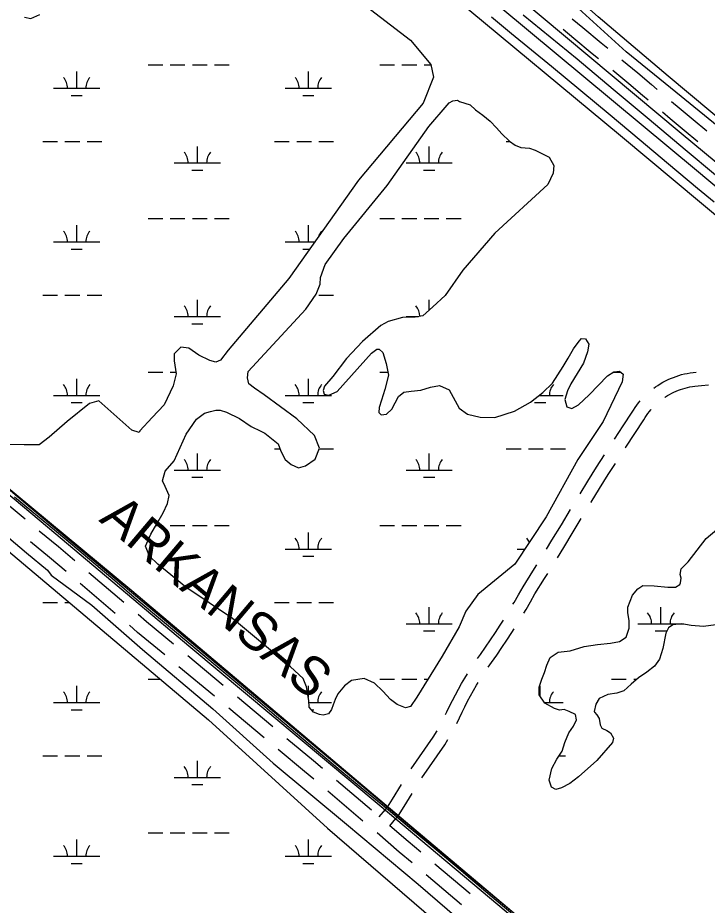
# Model space of a CAD drawing. Extents: x 3535183 to 3573198, y 534952 to 560562.
# Drawn here: x 3567489 to 3568982, y 554980 to 556902 of the extents above; entities that cross this region are included whole.
import ezdxf

# ---------------------------------------------------------------- set-up
doc = ezdxf.new("R2010")
doc.units = 0
for name, color, linetype in [('V-BRDG-OTLN', 7, 'Continuous'), ('V-RAIL-IDEN', 7, 'Continuous'), ('V-RAIL-TRAK', 7, 'Continuous'), ('V-ROAD-CNTR', 7, 'Continuous'), ('V-TOPO-SHOR', 7, 'Continuous'), ('V-WETL-SWMP', 7, 'Continuous')]:
    doc.layers.add(name, color=color, linetype=linetype)

msp = doc.modelspace()

# ---------------------------------------------------------------- linework, layer by layer
at = {"layer": 'V-BRDG-OTLN'}
for p, q in [((3568388.8, 557101.1), (3568926.2, 556652.2)), ((3568794.7, 556646.2), (3568286.8, 557069.3)), ((3568926.2, 556652.2), (3569348.7, 556298.9)), ((3569207.5, 556300.6), (3568794.7, 556646.2)), ((3567049.6, 556232), (3567516.2, 555842.3)), ((3567553.7, 555798.8), (3567296.2, 556014.6)), ((3567516.2, 555842.3), (3567918.9, 555504.3)), ((3567864.1, 555537.7), (3567553.7, 555798.8)), ((3568272.2, 555196.9), (3567864.1, 555537.7)), ((3567918.9, 555504.3), (3568329.1, 555160)), ((3568614.3, 554909.2), (3568272.2, 555196.9)), ((3568329.1, 555160), (3568806.8, 554759.9))]:
    msp.add_line(p, q, dxfattribs=at)
for points in [[(3568515.1, 556904), (3568558.3, 556868.2), (3568601.7, 556832.6), (3568645.2, 556797.1), (3568708.6, 556744.5), (3568771.9, 556691.7), (3568835.1, 556638.9), (3568898.2, 556586), (3568961.3, 556532.9), (3568997.5, 556503.5)], [(3568584.1, 556908.6), (3568622.7, 556876.4), (3568661.5, 556844.5), (3568700.5, 556812.8), (3568778.7, 556747.6), (3568856.7, 556682.2), (3568934.5, 556616.6), (3569000.5, 556561.9), (3569066.5, 556507.2), (3569132.7, 556452.6), (3569198.8, 556398), (3569474.2, 556167.5), (3569559.7, 556095.7), (3569645.3, 556024), (3569731, 555952.4), (3569793.2, 555899.4), (3569855.6, 555846.6)]]:
    msp.add_lwpolyline(points, dxfattribs=at)
at = {"layer": 'V-RAIL-TRAK'}
msp.add_lwpolyline([(3568847.8, 554719.6), (3568503.2, 555009.1), (3568449.4, 555054.4), (3568395.5, 555099.6), (3568341.5, 555144.6), (3568287.4, 555189.5), (3568233.1, 555234.2), (3568187, 555272.4), (3568141, 555310.8), (3568095.1, 555349.4), (3568049.4, 555388.1), (3568003.8, 555427), (3567741.4, 555646.4), (3567704.7, 555677.9), (3567667.9, 555709.2), (3567631, 555740.4), (3567593.9, 555771.4), (3567556.7, 555802.2), (3567519.4, 555832.9), (3567481.9, 555863.5)], dxfattribs=at)
at = {"layer": 'V-ROAD-CNTR'}
for p, q in [((3567505, 555815.8), (3567428, 555879.5)), ((3567719.1, 555635.4), (3567642.9, 555700.1)), ((3567700.3, 555612), (3567624.1, 555676.8)), ((3567934, 555455.8), (3567857.1, 555519.8)), ((3567915.2, 555432.5), (3567838.3, 555496.4)), ((3568041.5, 555366.1), (3567964.7, 555430.2)), ((3568022.6, 555342.7), (3567945.9, 555406.8)), ((3568255.5, 555185.6), (3568179.3, 555250.3)), ((3568236.7, 555162.2), (3568160.5, 555226.9)), ((3568469, 555004.4), (3568392.6, 555068.9)), ((3568450.2, 554981), (3568373.8, 555045.5))]:
    msp.add_line(p, q, dxfattribs=at)
for points in [[(3566347.3, 558744), (3568959.4, 556571.6), (3570905.4, 554941.2)], [(3570931, 552981.5), (3570743.5, 553138.1), (3570074.1, 553702.1), (3569467.1, 554207.1), (3568895.2, 554683.6), (3568329.2, 555160.3), (3567736, 555661.1), (3567119.9, 556171.8), (3566587.7, 556622.2), (3565980.8, 557117.2), (3565375.4, 557632.1), (3565069, 557890.7), (3564562.6, 558314), (3564317.7, 558514.9)], [(3568689.8, 556900), (3568713, 556880.6), (3568752.5, 556847.9), (3568766.8, 556836.2)], [(3568670.1, 556877.4), (3568693.8, 556857.6), (3568733.4, 556824.8), (3568747.1, 556813.6)], [(3568797.7, 556810.9), (3568832.1, 556782.9), (3568861.9, 556757.2), (3568874.3, 556746.6)], [(3568778, 556788.2), (3568812.8, 556759.9), (3568842.4, 556734.4), (3568854.7, 556724)], [(3568904.8, 556720.8), (3568921.7, 556706.6), (3568951.7, 556681.5), (3568981.7, 556656.9)], [(3568885.2, 556698.1), (3568902.4, 556683.6), (3568932.6, 556658.4), (3568962.1, 556634.2)], [(3568866.5, 556099.6), (3568870.2, 556102.4), (3568875.4, 556105.9), (3568880.8, 556109.3), (3568886.2, 556112.5), (3568891.8, 556115.4), (3568897.5, 556118.2), (3568903.2, 556120.8), (3568909.1, 556123.2), (3568915, 556125.4), (3568921, 556127.3), (3568927, 556129.1), (3568933.2, 556130.6), (3568939.3, 556131.9), (3568945.5, 556133), (3568951.8, 556133.9), (3568958.8, 556134.6)], [(3568890.5, 556079.9), (3568891.9, 556080.8), (3568896.3, 556083.6), (3568900.9, 556086.3), (3568905.5, 556088.8), (3568910.2, 556091.1), (3568915, 556093.2), (3568919.9, 556095.2), (3568924.8, 556097), (3568929.8, 556098.6), (3568934.8, 556100.1), (3568939.9, 556101.4), (3568945.1, 556102.5), (3568950.2, 556103.4), (3568955.5, 556104.1), (3568970.1, 556105.7), (3568984.9, 556107), (3568985.3, 556107.1)], [(3568781.6, 555989.4), (3568800.3, 556018.1), (3568819.7, 556047.5), (3568822.7, 556052.4), (3568826.2, 556057.7), (3568829.8, 556062.8), (3568833.7, 556067.8), (3568837.4, 556072.3)], [(3568805, 555970.4), (3568806.1, 555972.1), (3568825.4, 556001.6), (3568845, 556031.4), (3568848, 556036.3), (3568850.9, 556040.7), (3568853.9, 556044.9), (3568857.1, 556049.1), (3568860.5, 556053.2), (3568860.7, 556053.4)], [(3568706.9, 555871), (3568723.9, 555898.5), (3568742.7, 555928.5), (3568760, 555955.7)], [(3568730.4, 555851.9), (3568730.9, 555852.6), (3568749.4, 555882.6), (3568768.1, 555912.6), (3568783.4, 555936.7)], [(3568634.5, 555751.2), (3568646.2, 555770.2), (3568666.6, 555804), (3568686.2, 555836.8)], [(3568658, 555732.1), (3568671.8, 555754.6), (3568692.3, 555788.5), (3568709.7, 555817.7)], [(3567612.5, 555726.1), (3567577.4, 555755.8), (3567535.8, 555790.3)], [(3567593.7, 555702.7), (3567558.1, 555732.9), (3567517, 555766.9)], [(3568561.7, 555631.6), (3568564.2, 555635.7), (3568573.9, 555652.3), (3568583.6, 555669.4), (3568604.8, 555703.1), (3568613.5, 555717.1)], [(3568585.3, 555612.5), (3568590, 555620.4), (3568599.9, 555637.3), (3568609.3, 555654), (3568630.2, 555687.2), (3568637, 555698.1)], [(3567826.3, 555545.3), (3567767.9, 555593.9), (3567749.6, 555609.5)], [(3568484.9, 555514.6), (3568491, 555523.1), (3568502, 555538.8), (3568512.9, 555554.7), (3568523.5, 555570.6), (3568534, 555586.7), (3568540.8, 555597.5)], [(3567807.5, 555522), (3567748.6, 555570.9), (3567730.8, 555586.1)], [(3568508.2, 555495.7), (3568515.4, 555505.7), (3568526.7, 555521.7), (3568537.7, 555537.9), (3568548.6, 555554.1), (3568559.2, 555570.5), (3568564.3, 555578.4)], [(3568415.8, 555393.1), (3568418.3, 555398.6), (3568424.3, 555411.1), (3568430.5, 555423.5), (3568436.9, 555435.8), (3568443.4, 555447.9), (3568450.2, 555460), (3568457.2, 555471.9), (3568462.9, 555481.2)], [(3568440, 555373.7), (3568440, 555373.8), (3568445.5, 555385.9), (3568451.3, 555397.9), (3568457.2, 555409.9), (3568463.4, 555421.7), (3568469.7, 555433.4), (3568476.3, 555445.1), (3568483, 555456.6), (3568486.4, 555462.1)], [(3568341, 555275.1), (3568388.7, 555343.9), (3568397.2, 555357.8)], [(3568148.8, 555276.2), (3568129.3, 555292.7), (3568072.2, 555340.5)], [(3568364.4, 555256.1), (3568413.8, 555327.4), (3568420.7, 555338.7)], [(3568130, 555252.8), (3568110, 555269.8), (3568053.3, 555317.1)], [(3568272, 555171), (3568285.3, 555187.3), (3568289.6, 555192.1), (3568300.8, 555209.6), (3568319.9, 555241.2)], [(3568295.1, 555151.8), (3568308.1, 555167.8), (3568313.6, 555174), (3568326.2, 555193.8), (3568343.4, 555222.1)], [(3568343.2, 555071.4), (3568315.2, 555095), (3568267.2, 555136.3)], [(3568362, 555094.7), (3568334.6, 555117.9), (3568295.1, 555151.8)]]:
    msp.add_lwpolyline(points, dxfattribs=at)
at = {"layer": 'V-TOPO-SHOR'}
for points in [[(3569190.8, 556522.6), (3569178.4, 556525.5), (3568914.1, 556740.6), (3568806.8, 556828.6), (3568703.6, 556922), (3568676.1, 556947.2), (3568672, 556951.3), (3568669.3, 556958.3), (3568665.2, 556974.9), (3568665.3, 556991.5), (3568661.2, 556999.9), (3568653, 557004.1), (3568647.4, 557002.7), (3568626.5, 556987.7), (3568619.6, 556986.3), (3568614.1, 556987.7), (3568453.1, 557121.8), (3568454.5, 557128.7)], [(3569190.8, 556522.6), (3569184, 556536.5), (3568897.8, 556775.3), (3568746.4, 556903.7), (3568696.9, 556948.4), (3568684.5, 556962.3), (3568677.8, 556992.8), (3568675.1, 557008.1), (3568668.3, 557013.7), (3568658.6, 557012.4), (3568636.4, 557005.6), (3568625.3, 557002.9), (3568607.3, 557009.9), (3568464.2, 557128.6), (3568454.5, 557128.7)], [(3567064.7, 556112.2), (3567099.9, 556089), (3567157.2, 556042.8), (3567298.6, 555923), (3567406.9, 555828.5), (3567507.7, 555743.1), (3567553.2, 555705.3), (3567561.5, 555694.8), (3567649.2, 555629.6), (3567759.5, 555533.7), (3567911.3, 555405.5), (3568042.4, 555287.9), (3568201.1, 555155.5), (3568356.3, 555025.3), (3568502.6, 554899.2), (3568626.7, 554793.5), (3568770.3, 554673.7), (3568848.2, 554610), (3568866.2, 554596.7), (3568881.4, 554583.4), (3568893.8, 554570.1)]]:
    msp.add_lwpolyline(points, dxfattribs=at)
at = {"layer": 'V-WETL-SWMP'}
for p, q in [((3567771.3, 556800.1), (3567803.3, 556800.1)), ((3567819.3, 556800.1), (3567851.3, 556800.1)), ((3567867.3, 556800.1), (3567899.3, 556800.1)), ((3567915.3, 556800.1), (3567947.3, 556800.1)), ((3568273.2, 556800.1), (3568305.2, 556800.1)), ((3568321.2, 556800.1), (3568353.2, 556800.1)), ((3568369.2, 556800.1), (3568383.8, 556800.1)), ((3567616.7, 556749.4), (3567616.7, 556785.4)), ((3568118.6, 556749.4), (3568118.6, 556785.4)), ((3567566.7, 556749.4), (3567666.7, 556749.4)), ((3568068.6, 556749.4), (3568168.6, 556749.4)), ((3567604.7, 556733.9), (3567628.7, 556733.9)), ((3568106.6, 556733.9), (3568130.6, 556733.9)), ((3567543.3, 556633.9), (3567575.3, 556633.9)), ((3567591.3, 556633.9), (3567623.3, 556633.9)), ((3567639.3, 556633.9), (3567671.3, 556633.9)), ((3568045.2, 556633.9), (3568077.2, 556633.9)), ((3568093.2, 556633.9), (3568125.2, 556633.9)), ((3568141.2, 556633.9), (3568173.2, 556633.9)), ((3568547.1, 556633.9), (3568555.4, 556633.9)), ((3567878.1, 556587.5), (3567878.1, 556623.5)), ((3568380.1, 556587.5), (3568380.1, 556623.5)), ((3567828.1, 556587.5), (3567928.1, 556587.5)), ((3568330.1, 556587.5), (3568430.1, 556587.5)), ((3567866.1, 556572.1), (3567890.1, 556572.1)), ((3568368.1, 556572.1), (3568392.1, 556572.1)), ((3567771.3, 556467.4), (3567803.3, 556467.4)), ((3567819.3, 556467.4), (3567851.3, 556467.4)), ((3567867.3, 556467.4), (3567899.3, 556467.4)), ((3567915.3, 556467.4), (3567947.3, 556467.4)), ((3568273.2, 556467.4), (3568305.2, 556467.4)), ((3568321.2, 556467.4), (3568353.2, 556467.4)), ((3568369.2, 556467.4), (3568401.2, 556467.4)), ((3568417.2, 556467.4), (3568449.2, 556467.4)), ((3567616.7, 556416.7), (3567616.7, 556452.7)), ((3568118.6, 556416.7), (3568118.6, 556452.7)), ((3567566.7, 556416.7), (3567666.7, 556416.7)), ((3568068.6, 556416.7), (3568132.5, 556416.7)), ((3567604.7, 556401.2), (3567628.7, 556401.2)), ((3568106.6, 556401.2), (3568121.6, 556401.2)), ((3567543.3, 556301.2), (3567575.3, 556301.2)), ((3567591.3, 556301.2), (3567623.3, 556301.2)), ((3567639.3, 556301.2), (3567671.3, 556301.2)), ((3567878.1, 556254.8), (3567878.1, 556290.8)), ((3568045.2, 556301.2), (3568045.8, 556301.2)), ((3568141.2, 556301.2), (3568173.2, 556301.2)), ((3568380.1, 556269), (3568380.1, 556290.8)), ((3567828.1, 556254.8), (3567928.1, 556254.8)), ((3568330.1, 556254.8), (3568356.8, 556254.8)), ((3567866.1, 556239.4), (3567890.1, 556239.4)), ((3567771.3, 556134.7), (3567803.3, 556134.7)), ((3567819.3, 556134.7), (3567831.6, 556134.7)), ((3568273.2, 556134.7), (3568290.9, 556134.7)), ((3568779.8, 556134.7), (3568794.7, 556134.7)), ((3567616.7, 556084), (3567616.7, 556120)), ((3568118.6, 556084), (3568118.6, 556120)), ((3567566.7, 556084), (3567666.7, 556084)), ((3568068.6, 556084), (3568168.6, 556084)), ((3568618.7, 556084), (3568670.5, 556084)), ((3568620.5, 556084), (3568620.5, 556085.4)), ((3567604.7, 556068.6), (3567628.7, 556068.6)), ((3568106.6, 556068.6), (3568130.6, 556068.6)), ((3568608.5, 556068.6), (3568632.5, 556068.6)), ((3568045.2, 555968.6), (3568057, 555968.6)), ((3568142.2, 555968.6), (3568173.2, 555968.6)), ((3568547.1, 555968.6), (3568579.1, 555968.6)), ((3568595.1, 555968.6), (3568627.1, 555968.6)), ((3568643.1, 555968.6), (3568675.1, 555968.6)), ((3567878.1, 555922.1), (3567878.1, 555958.1)), ((3568380.1, 555922.1), (3568380.1, 555958.1)), ((3567828.1, 555922.1), (3567928.1, 555922.1)), ((3568330.1, 555922.1), (3568430.1, 555922.1)), ((3567866.1, 555906.7), (3567890.1, 555906.7)), ((3568368.1, 555906.7), (3568392.1, 555906.7)), ((3567787.8, 555802.1), (3567803.3, 555802.1)), ((3567819.3, 555802.1), (3567851.3, 555802.1)), ((3567867.3, 555802.1), (3567899.3, 555802.1)), ((3567915.3, 555802.1), (3567947.3, 555802.1)), ((3568118.6, 555751.3), (3568118.6, 555787.3)), ((3568273.2, 555802.1), (3568305.2, 555802.1)), ((3568321.2, 555802.1), (3568353.2, 555802.1)), ((3568369.2, 555802.1), (3568401.2, 555802.1)), ((3568417.2, 555802.1), (3568449.2, 555802.1)), ((3568068.6, 555751.3), (3568168.6, 555751.3)), ((3568570.5, 555751.3), (3568587.2, 555751.3)), ((3568106.6, 555735.9), (3568130.6, 555735.9)), ((3567543.3, 555635.9), (3567575.3, 555635.9)), ((3567591.3, 555635.9), (3567599.8, 555635.9)), ((3568045.2, 555635.9), (3568077.2, 555635.9)), ((3568093.2, 555635.9), (3568125.2, 555635.9)), ((3568141.2, 555635.9), (3568173.2, 555635.9)), ((3568380.1, 555589.5), (3568380.1, 555625.5)), ((3568882, 555589.5), (3568882, 555625.5)), ((3568330.1, 555589.5), (3568430.1, 555589.5)), ((3568832, 555589.5), (3568932, 555589.5)), ((3568368.1, 555574), (3568392.1, 555574)), ((3568870, 555574), (3568894, 555574)), ((3567771.3, 555469.4), (3567797.5, 555469.4)), ((3568273.2, 555469.4), (3568305.2, 555469.4)), ((3568321.2, 555469.4), (3568353.2, 555469.4)), ((3568369.2, 555469.4), (3568377.6, 555469.4)), ((3568775.1, 555469.4), (3568807.1, 555469.4)), ((3568823.1, 555469.4), (3568830, 555469.4)), ((3567616.7, 555418.7), (3567616.7, 555454.7)), ((3568118.6, 555430.2), (3568118.6, 555454.7)), ((3568620.5, 555433), (3568620.5, 555454.7)), ((3567566.7, 555418.7), (3567666.7, 555418.7)), ((3567604.7, 555403.2), (3567628.7, 555403.2)), ((3568119.8, 555418.7), (3568168.6, 555418.7)), ((3568124.8, 555403.2), (3568130.6, 555403.2)), ((3568630.4, 555418.7), (3568670.5, 555418.7)), ((3567543.3, 555303.2), (3567575.3, 555303.2)), ((3567591.3, 555303.2), (3567623.3, 555303.2)), ((3567639.3, 555303.2), (3567671.3, 555303.2)), ((3567878.1, 555256.8), (3567878.1, 555292.8)), ((3568661.2, 555303.2), (3568675.1, 555303.2)), ((3567828.1, 555256.8), (3567928.1, 555256.8)), ((3567866.1, 555241.4), (3567890.1, 555241.4)), ((3567771.3, 555136.7), (3567803.3, 555136.7)), ((3567819.3, 555136.7), (3567851.3, 555136.7)), ((3567867.3, 555136.7), (3567899.3, 555136.7)), ((3567915.3, 555136.7), (3567947.3, 555136.7)), ((3567616.7, 555086), (3567616.7, 555122)), ((3568118.6, 555086), (3568118.6, 555122)), ((3567566.7, 555086), (3567666.7, 555086)), ((3568068.6, 555086), (3568168.6, 555086)), ((3567604.7, 555070.5), (3567628.7, 555070.5)), ((3568106.6, 555070.5), (3568130.6, 555070.5))]:
    msp.add_line(p, q, dxfattribs=at)
for points in [[(3568110.8, 557029.6), (3568339.5, 556853.3), (3568383.7, 556800.8), (3568389.2, 556773.4), (3568367.2, 556716.8), (3568227.1, 556550.3), (3568076.4, 556337.4), (3567944.7, 556182.3), (3567928, 556160.1), (3567917.8, 556156.3), (3567905.1, 556159.6), (3567881.6, 556171.3), (3567859.4, 556186.1), (3567842.2, 556188.7), (3567828.1, 556174.2), (3567828, 556158.9), (3567832.2, 556130.8), (3567825.7, 556104.8), (3567806.2, 556063.5), (3567779.9, 556036.3), (3567753.6, 556007.2), (3567751.7, 556004), (3567736.4, 556008.6), (3567664.9, 556072.2), (3567644.5, 556066.6), (3567596.4, 556027.5), (3567557.3, 555993.3), (3567535.5, 555976.9), (3567503, 555977.2), (3567463.5, 555977.5)], [(3567503.4, 556903.4), (3567517.4, 556900.8), (3567537.2, 556908.9)], [(3568196.9, 555454.9), (3568182.3, 555437.5), (3568176.6, 555425.7), (3568172.1, 555414.2), (3568168.4, 555403.7), (3568162.2, 555394.7), (3568150.3, 555391.5), (3568142.9, 555393.3), (3568129.8, 555397.8), (3568119.9, 555408.7), (3568119.7, 555423.6), (3568114.8, 555453.2), (3568107.4, 555470.8), (3568079.8, 555495.9), (3567954.5, 555601.1), (3567853.1, 555669), (3567792.3, 555718.3), (3567774.6, 555736.2), (3567766.1, 555757.6), (3567777, 555783.2), (3567790.1, 555806), (3567803.9, 555829.6), (3567813.6, 555849.9), (3567816.8, 555867.3), (3567808.4, 555886.7), (3567802.9, 555898.8), (3567808.7, 555920.1), (3567827.6, 555942.4), (3567853.5, 556000.1), (3567876.4, 556032.9), (3567893.7, 556045.9), (3567906.6, 556049.4), (3567918, 556052.4), (3567927.5, 556052), (3567941.1, 556048.1), (3567969, 556034), (3567994.9, 556017.1), (3568015.7, 556006.6), (3568024.4, 556002.2), (3568053, 555979.3), (3568059.1, 555963.1), (3568068.5, 555945.3), (3568081.3, 555934.6), (3568096.9, 555927), (3568112.4, 555931.8), (3568133.3, 555946.3), (3568142.8, 555969.9), (3568131.9, 555997.3), (3568093.6, 556033.1), (3568022.7, 556085), (3568002.2, 556100.1), (3567989.4, 556109.5), (3567986.7, 556121.8), (3567988.3, 556136.2), (3568112.8, 556270.7), (3568135.7, 556303.7), (3568144.1, 556325), (3568144.9, 556339.6), (3568154.7, 556367.6), (3568195.2, 556424.2), (3568289, 556539), (3568379.2, 556666.5), (3568419, 556712.6), (3568423.6, 556717.6), (3568431.6, 556722.1), (3568441.7, 556723.8), (3568445.6, 556720.9)], [(3568445.6, 556720.9), (3568468.7, 556713.6), (3568480.6, 556702.6), (3568496.3, 556691.1), (3568512.4, 556678.3), (3568525.7, 556664), (3568537.7, 556651), (3568554, 556634.9), (3568566.5, 556626.4), (3568578.9, 556621), (3568597.5, 556619.3), (3568609.9, 556615), (3568623.1, 556608.9), (3568639.9, 556600.4), (3568650.2, 556581.8), (3568648.7, 556565.4), (3568637, 556541.1), (3568522.2, 556435.7), (3568452.8, 556355.3), (3568414.7, 556300.7), (3568387.9, 556276.1), (3568366.2, 556256.4), (3568349.9, 556253.7), (3568322.4, 556252.7), (3568291.7, 556244.4), (3568275.4, 556235.2), (3568235.8, 556201), (3568201.3, 556163.8), (3568171.6, 556125.1), (3568153.8, 556103.9), (3568150.3, 556094.4), (3568152.5, 556086.5), (3568162.9, 556084.8), (3568180.8, 556092.8), (3568254.9, 556175.6), (3568266.5, 556183.9), (3568271.6, 556184.5), (3568279.7, 556177.3), (3568286.9, 556153.4), (3568292.3, 556128.1), (3568284.2, 556096.7), (3568277, 556074), (3568272.1, 556057.6), (3568271.3, 556047), (3568275.9, 556042.1), (3568287.9, 556043.1), (3568299.4, 556054.6), (3568313.7, 556081.4), (3568325.1, 556090.8), (3568341.1, 556093), (3568362, 556095.6), (3568383.3, 556102.2), (3568402.6, 556105.5), (3568423.6, 556096.3), (3568444.9, 556056.3), (3568463.1, 556043.2), (3568490.8, 556036.8), (3568522.1, 556036.6), (3568565.3, 556049.9), (3568599.7, 556069.3), (3568626.7, 556090.2), (3568647, 556110.9), (3568670.7, 556146.6), (3568681, 556164.9), (3568693, 556184.9), (3568704.7, 556201.5), (3568710.3, 556207.7), (3568719.1, 556206.5), (3568725.7, 556194.9), (3568723.2, 556178.5), (3568714.7, 556154), (3568687.1, 556109.2), (3568679.5, 556093.8), (3568674.1, 556075.5), (3568678.4, 556059.3), (3568689.2, 556055.9), (3568703.6, 556063.9), (3568726.5, 556085.1), (3568766.4, 556126.5), (3568780.1, 556135), (3568792.4, 556136.7), (3568800.3, 556129.9), (3568798.5, 556113.7), (3568757.1, 556027.9), (3568702.1, 555945.6), (3568633.5, 555821.2), (3568565.4, 555718.4), (3568485.7, 555652.8), (3568459.7, 555616.8), (3568445.1, 555582.6), (3568408, 555519.2), (3568353.6, 555430.2), (3568339.8, 555410.2), (3568329.1, 555407.5), (3568311.1, 555414.8), (3568296.1, 555425.5), (3568280.1, 555443.5), (3568261.9, 555461), (3568239.5, 555470.7), (3568212.1, 555466.9), (3568196.9, 555454.9)], [(3568843, 555672.5), (3568867.6, 555671.6), (3568897.2, 555668.6), (3568913.4, 555668.5), (3568923.2, 555674.2), (3568924.6, 555677.9), (3568925.9, 555687.9), (3568924.1, 555696), (3568926, 555708.3), (3568941, 555723.7), (3568980.3, 555773.8), (3569003.4, 555793.8)], [(3567440.9, 555769.7), (3567902.3, 555381.2), (3568159.8, 555146.6), (3568556.4, 554805.6), (3568838.9, 554590.2), (3568845.8, 554576.3), (3568841.6, 554568.1), (3568815.2, 554561.3), (3568590.5, 554526.9), (3568554.4, 554527.1), (3568515.7, 554533), (3568186.3, 554593.5), (3568136.5, 554606.3), (3568045.3, 554643), (3567762.1, 554764.2), (3567717.9, 554779.7), (3567659.8, 554795.4), (3567327.6, 554847.6)], [(3568651.3, 555405.8), (3568631, 555417.8), (3568618.6, 555435.7), (3568618.5, 555452.4), (3568624.2, 555469.3), (3568629.9, 555483.8), (3568634.9, 555499.6), (3568642.4, 555516.7), (3568659.9, 555527.9), (3568685.6, 555530.7), (3568715.6, 555540.2), (3568745, 555544.4), (3568773.1, 555547.4), (3568792.6, 555551), (3568806.8, 555560.4), (3568813.6, 555579.6), (3568813.5, 555596.3), (3568810.8, 555613.2), (3568810.7, 555625.2), (3568820.9, 555651.1), (3568832.1, 555665.4), (3568843, 555672.5)], [(3569001.3, 555587.2), (3568974, 555583.5), (3568947.6, 555586), (3568927.7, 555589.4), (3568908, 555587.5), (3568898.4, 555581), (3568892.5, 555568.8), (3568886.3, 555536.2), (3568878.7, 555512.8), (3568868.4, 555497.6), (3568851.4, 555484.5), (3568833.2, 555472.2), (3568817.8, 555458.8), (3568801.7, 555444.1), (3568786.6, 555439.1), (3568767.4, 555436), (3568748.1, 555427.6), (3568741.5, 555415.1), (3568737.7, 555399.2), (3568737.9, 555398.3), (3568743, 555392.2), (3568748.5, 555384), (3568750.5, 555370.6), (3568754.1, 555363.4), (3568764.7, 555358.4), (3568772.6, 555353.1), (3568779.2, 555341.9), (3568777.5, 555332.6), (3568743.2, 555293.5), (3568703.5, 555257.9), (3568685.1, 555243.4), (3568666.5, 555234), (3568654.2, 555230.7), (3568645.4, 555235.4), (3568640.4, 555250.5), (3568645.5, 555275.7), (3568656.8, 555296.4), (3568668, 555313.7), (3568673.9, 555332.5), (3568682.4, 555353.3), (3568693, 555367.5), (3568699.3, 555381.4), (3568697.3, 555393), (3568683.5, 555399.8), (3568672.8, 555403.8), (3568662.6, 555402.3), (3568651.3, 555405.8)]]:
    msp.add_lwpolyline(points, dxfattribs=at)
for centre, start, end in [((3567561.5, 556749.8), 359.2282, 40.7718), ((3567671.9, 556749.8), 139.2282, 180.7718), ((3568063.4, 556749.8), 359.2282, 40.7718), ((3568173.9, 556749.8), 139.2282, 180.7718), ((3567822.9, 556588), 359.2282, 40.7718), ((3567933.4, 556588), 139.2282, 180.7718), ((3568324.8, 556588), 359.2282, 40.7718), ((3568435.3, 556588), 139.2282, 180.7718), ((3567561.5, 556417.2), 359.2282, 40.7718), ((3567671.9, 556417.2), 139.2282, 180.7718), ((3568063.4, 556417.2), 359.2282, 40.7718), ((3568173.9, 556417.2), 139.2282, 163.0939), ((3567822.9, 556255.3), 359.2282, 40.7718), ((3567933.4, 556255.3), 139.2282, 180.7718), ((3568324.8, 556255.3), 0.1047, 40.7718), ((3567561.5, 556084.5), 359.2282, 40.7718), ((3567671.9, 556084.5), 139.2282, 180.7718), ((3568063.4, 556084.5), 359.2282, 40.7718), ((3568173.9, 556084.5), 139.2282, 180.7718), ((3568675.8, 556084.5), 139.2282, 180.7718), ((3567822.9, 555922.6), 359.2282, 40.7718), ((3567933.4, 555922.6), 139.2282, 180.7718), ((3568324.8, 555922.6), 359.2282, 40.7718), ((3568435.3, 555922.6), 139.2282, 180.7718), ((3568063.4, 555751.8), 359.2282, 40.7718), ((3568173.9, 555751.8), 139.2282, 180.7718), ((3568565.3, 555751.8), 24.759, 40.7718), ((3568324.8, 555589.9), 359.2282, 40.7718), ((3568435.3, 555589.9), 139.2282, 180.7718), ((3568826.7, 555589.9), 359.2282, 40.7718), ((3568937.2, 555589.9), 139.2282, 180.7718), ((3567561.5, 555419.1), 359.2282, 40.7718), ((3567671.9, 555419.1), 139.2282, 180.7718), ((3568173.9, 555419.1), 139.2282, 180.7718), ((3568675.8, 555419.1), 139.2282, 180.7718), ((3567822.9, 555257.3), 359.2282, 40.7718), ((3567933.4, 555257.3), 139.2282, 180.7718), ((3567561.5, 555086.5), 359.2282, 40.7718), ((3567671.9, 555086.5), 139.2282, 180.7718), ((3568063.4, 555086.5), 359.2282, 40.7718), ((3568173.9, 555086.5), 139.2282, 180.7718)]:
    msp.add_arc(centre, 35.2, start, end, dxfattribs=at)

# ---------------------------------------------------------------- texts
at = {"layer": 'V-RAIL-IDEN'}
msp.add_text('ARKANSAS', height=83, rotation=319.7809, dxfattribs=at).set_placement((3567663.1, 555812.8))

doc.saveas('drawing.dxf')
